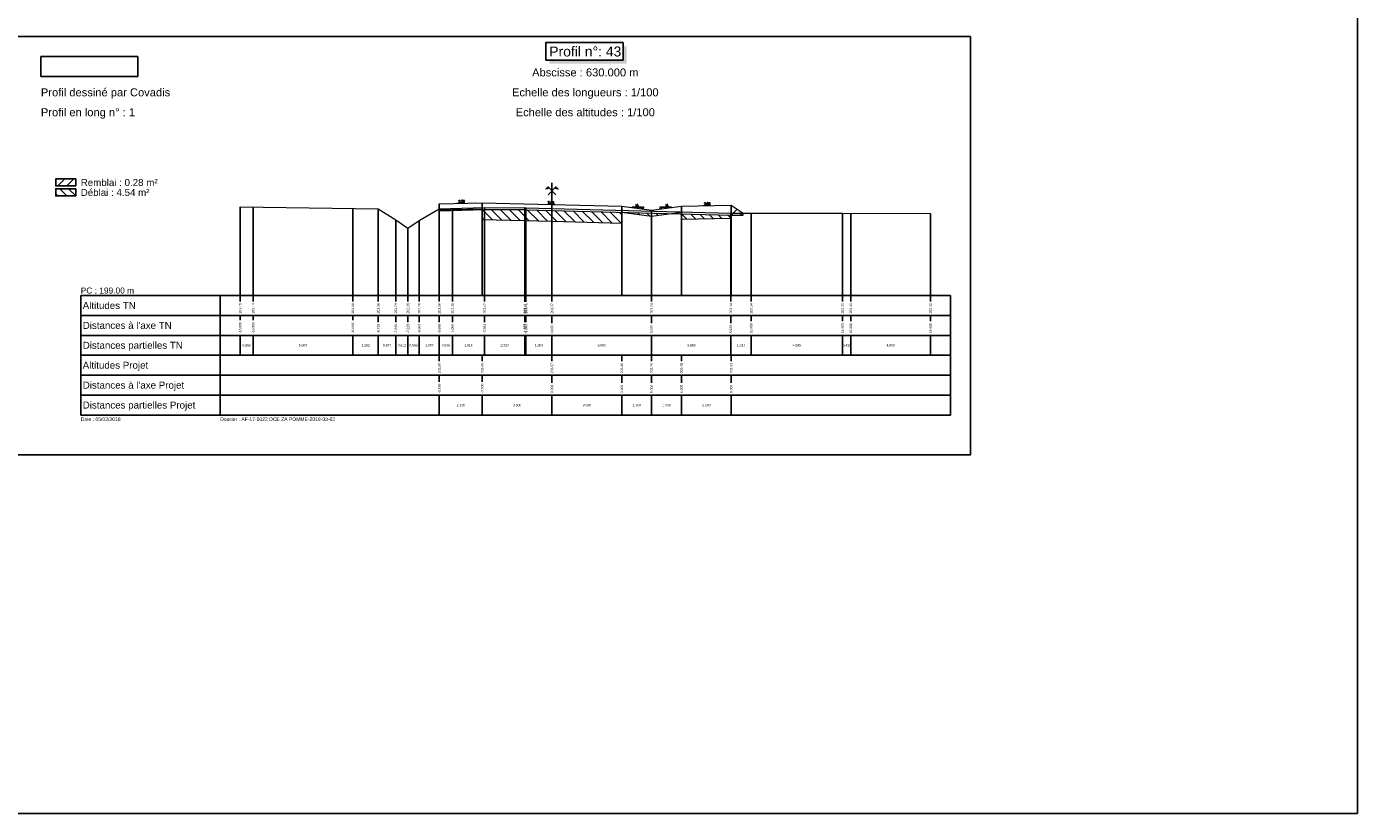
# Model space of a CAD drawing. Extents: x 1616800 to 1632437, y 2248456 to 2251974.
# Tile 387 of 399: x 1628175 to 1628843, y 2249834 to 2250229. Entities that reach past the tile are written whole.
import ezdxf
from ezdxf.enums import TextEntityAlignment as Align

# ---------------------------------------------------------------- set-up
doc = ezdxf.new("R2010")
doc.units = 0
doc.header["$LTSCALE"] = 2
doc.header["$PDMODE"] = 3
doc.header["$PDSIZE"] = 0.2
doc.layers.get('0').update_dxf_attribs({"linetype": 'CONTINUOUS'})
doc.layers.get('Defpoints').update_dxf_attribs({"linetype": 'CONTINUOUS'})
for name, color, linetype in [('Covadis - Logo - Texte noir sur fond blanc', 7, 'CONTINUOUS'), ('X-PAP-PL_PT_1_Basse', 7, 'CONTINUOUS'), ('X-PAP-PL_PT_1_Construction', 7, 'CONTINUOUS'), ('X-PAP-PL_PT_1_CotationsPentes', 7, 'CONTINUOUS'), ('X-PAP-PL_PT_1_FF', 7, 'CONTINUOUS'), ('X-PAP-PL_PT_1_Hachures', 7, 'CONTINUOUS'), ('X-PAP-PL_PT_1_Logo', 7, 'CONTINUOUS'), ('X-PAP-PL_PT_1_MiseEnPage', 7, 'CONTINUOUS'), ('X-PAP-PL_PT_1_Ombrage', 7, 'CONTINUOUS'), ('X-PAP-PL_PT_1_PR', 7, 'CONTINUOUS'), ('X-PAP-PL_PT_1_Rappel', 7, 'CONTINUOUS'), ('X-PAP-PL_PT_1_Talus', 7, 'CONTINUOUS'), ('X-PAP-PL_PT_1_Textes', 7, 'CONTINUOUS'), ('X-PAP-PL_PT_1_TN', 7, 'CONTINUOUS'), ('X-PAP-PL_PT_1_TN décapé', 7, 'CONTINUOUS')]:
    doc.layers.add(name, color=color, linetype=linetype)
doc.styles.add('ARIAL-GRAS', font='arial.ttf')
doc.styles.add('COVA_COTATION', font='txt.shx')
doc.dimstyles.new('COVA_FLECHE0', dxfattribs={"dimtxt": 1, "dimasz": 1, "dimexe": 1, "dimexo": 0.625, "dimgap": 0.3, "dimtad": 1, "dimdec": 3, "dimzin": 0, "dimdsep": 46, "dimtxsty": 'COVA_COTATION', "dimblk2": 'NONE', "dimsah": 1, "dimcen": 0.09, "dimse1": 1, "dimse2": 1, "dimclrd": 7, "dimclrt": 7, "dimadec": 0, "dimazin": 0, "dimtfac": 1, "dimtdec": 4, "dimtofl": 0, "dimtmove": 2, "dimatfit": 3, "dimfxl": 1, "dimtolj": 1, "dimtzin": 0, "dimarcsym": 0})
picture_1 = doc.add_image_def('image1.jpg', size_in_pixel=(1430, 294))

# ---------------------------------------------------------------- blocks, each defined once
blk = doc.blocks.new('CovPrTrAxe')
blk.add_line((0, 0), (0, 1))
for points in [[(0.2, 0.4), (-0.2, 0.8), (-0.3, 0.7), (-0.15, 0.75)], [(-0.2, 0.4), (0.2, 0.8), (0.3, 0.7), (0.15, 0.75)]]:
    blk.add_lwpolyline(points)
blk = doc.blocks.new('*D504')
at = {"layer": 'Defpoints', "color": 0, "transparency": 16777216}
for p in [(1628390.37, 2250140.29), (1628394.56, 2250140.7), (1628394.57, 2250140.4)]:
    blk.add_point(p, dxfattribs=at)
at = {"layer": 'X-PAP-PL_PT_1_CotationsPentes', "color": 7, "lineweight": -2, "transparency": 16777216}
blk.add_line((1628391.36, 2250140.62), (1628394.56, 2250140.7), dxfattribs=at)
at = {"layer": 'X-PAP-PL_PT_1_CotationsPentes', "color": 7, "transparency": 16777216}
blk.add_solid([(1628391.36, 2250140.79), (1628391.37, 2250140.45), (1628390.36, 2250140.59)], dxfattribs=at)
at = {"layer": 'X-PAP-PL_PT_1_CotationsPentes', "color": 7, "transparency": 16777216, "insert": (1628392.94, 2250141.46), "char_height": 1, "attachment_point": 5, "rotation": 1.4321, "style": 'COVA_COTATION'}
blk.add_mtext('\\A1;2.5%', dxfattribs=at)
blk = doc.blocks.new('_None')
blk = doc.blocks.new('*D505')
at = {"layer": 'Defpoints', "color": 0, "transparency": 16777216}
for p in [(1628436.15, 2250140.09), (1628436.15, 2250139.79), (1628440.35, 2250139.69)]:
    blk.add_point(p, dxfattribs=at)
at = {"layer": 'X-PAP-PL_PT_1_CotationsPentes', "color": 7, "lineweight": -2, "transparency": 16777216}
blk.add_line((1628439.35, 2250140.01), (1628436.15, 2250140.09), dxfattribs=at)
at = {"layer": 'X-PAP-PL_PT_1_CotationsPentes', "color": 7, "transparency": 16777216}
blk.add_solid([(1628439.36, 2250140.18), (1628439.35, 2250139.85), (1628440.35, 2250139.99)], dxfattribs=at)
at = {"layer": 'X-PAP-PL_PT_1_CotationsPentes', "color": 7, "transparency": 16777216, "insert": (1628437.77, 2250140.85), "char_height": 1, "attachment_point": 5, "rotation": 358.5679, "style": 'COVA_COTATION'}
blk.add_mtext('\\A1;2.5%', dxfattribs=at)
blk = doc.blocks.new('*D506')
at = {"layer": 'Defpoints', "color": 0, "transparency": 16777216}
for p in [(1628513.73, 2250139.08), (1628517.76, 2250139.46), (1628517.76, 2250139.16)]:
    blk.add_point(p, dxfattribs=at)
at = {"layer": 'X-PAP-PL_PT_1_CotationsPentes', "color": 7, "lineweight": -2, "transparency": 16777216}
blk.add_line((1628514.72, 2250139.4), (1628517.76, 2250139.46), dxfattribs=at)
at = {"layer": 'X-PAP-PL_PT_1_CotationsPentes', "color": 7, "transparency": 16777216}
blk.add_solid([(1628514.72, 2250139.56), (1628514.73, 2250139.23), (1628513.72, 2250139.38)], dxfattribs=at)
at = {"layer": 'X-PAP-PL_PT_1_CotationsPentes', "color": 7, "transparency": 16777216, "insert": (1628516.22, 2250140.23), "char_height": 1, "attachment_point": 5, "rotation": 1.14576, "style": 'COVA_COTATION'}
blk.add_mtext('\\A1;2.0%', dxfattribs=at)
blk = doc.blocks.new('CovLogo')
at = {"layer": 'Covadis - Logo - Texte noir sur fond blanc'}
image = blk.add_image(picture_1, insert=(0, 0), size_in_units=(4.864, 1), dxfattribs=at)

msp = doc.modelspace()

# ---------------------------------------------------------------- hatches: boundary and pattern name
at = {"layer": 'X-PAP-PL_PT_1_Hachures'}
h = msp.add_hatch(dxfattribs=at)
h.set_pattern_fill('ANSI31', color=1, style=0)
h.set_pattern_definition([(45, (1628199.1914, 2250149.071), (-2.2451, 2.2451), [])])
h.paths.add_polyline_path([(1628199.1914, 2250149.0711), (1628199.1914, 2250152.6451), (1628189.1914, 2250152.6451), (1628189.1914, 2250149.0711)])
h = msp.add_hatch(dxfattribs=at)
h.set_pattern_fill('ANSI31', color=6, angle=90, style=0)
h.set_pattern_definition([(135, (1628199.1914, 2250144.071), (-2.2451, -2.2451), [])])
h.paths.add_polyline_path([(1628199.1914, 2250144.0711), (1628199.1914, 2250147.6499), (1628189.1914, 2250147.6499), (1628189.1914, 2250144.0711)])
h = msp.add_hatch(dxfattribs=at)
h.set_pattern_fill('ANSI31', color=1, style=0)
h.set_pattern_definition([(45, (1628528.2468, 2250134.4564), (-2.245, 2.245), [])])
h.paths.add_polyline_path([(1628528.2468, 2250134.4564), (1628534.1288, 2250134.4443), (1628534.1288, 2250135.4443), (1628528.2468, 2250139.3657)])
h = msp.add_hatch(dxfattribs=at)
h.set_pattern_fill('ANSI31', color=1, style=0)
h.set_pattern_definition([(45, (1628381.6914, 2250137.0768), (-2.24506, 2.24506), [])])
h.paths.add_polyline_path([(1628381.6914, 2250137.0768), (1628381.6914, 2250136.65), (1628403.2468, 2250137.2411), (1628403.2468, 2250137.6157)])
h = msp.add_hatch(dxfattribs=at)
h.set_pattern_fill('ANSI31', color=6, angle=90, style=0)
h.set_pattern_definition([(135, (1628403.2468, 2250137.241), (-2.24506, -2.24506), [])])
h.paths.add_polyline_path([(1628403.2468, 2250137.2411), (1628404.4111, 2250137.2731), (1628424.679, 2250137.1722), (1628424.78, 2250137.1752), (1628425.1971, 2250137.1623), (1628438.2468, 2250136.8191), (1628498.5109, 2250135.2342), (1628488.2468, 2250133.8657), (1628473.2468, 2250135.8657), (1628473.2468, 2250130.4657), (1628438.2468, 2250131.3407), (1628403.2468, 2250132.2157)])
h = msp.add_hatch(dxfattribs=at)
h.set_pattern_fill('ANSI31', color=1, style=0)
h.set_pattern_definition([(45, (1628498.511, 2250135.2342), (-2.245, 2.245), [])])
h.paths.add_polyline_path([(1628498.5109, 2250135.2342), (1628503.2468, 2250135.1097), (1628503.2468, 2250135.8657)])
h = msp.add_hatch(dxfattribs=at)
h.set_pattern_fill('ANSI31', color=6, angle=90, style=0)
h.set_pattern_definition([(135, (1628503.2468, 2250135.1097), (-2.24506, -2.24506), [])])
h.paths.add_polyline_path([(1628503.2468, 2250135.1097), (1628528.0737, 2250134.4567), (1628528.2468, 2250134.4564), (1628528.2468, 2250132.8657), (1628503.2468, 2250132.3657)])

# ---------------------------------------------------------------- linework, layer by layer
at = {"layer": 'X-PAP-PL_PT_1_Basse', "color": 7, "linetype": 'Continuous', "lineweight": 0, "flags": 128}
msp.add_lwpolyline([(1628381.6914, 2250137.0768), (1628403.2468, 2250137.6157), (1628403.2468, 2250132.2157), (1628438.2468, 2250131.3407), (1628473.2468, 2250130.4657), (1628473.2468, 2250135.8657), (1628488.2468, 2250133.8657), (1628503.2468, 2250135.8657), (1628503.2468, 2250132.3657), (1628528.2468, 2250132.8657), (1628528.2468, 2250139.3657), (1628534.1288, 2250135.4443)], dxfattribs=at)
at = {"layer": 'X-PAP-PL_PT_1_Construction'}
for p, q in [((1628201.6914, 2250094.0711), (1628638.2468, 2250094.0711)), ((1628201.6914, 2250094.0711), (1628201.6914, 2250034.0711)), ((1628271.6914, 2250094.0711), (1628271.6914, 2250034.0711)), ((1628638.2468, 2250034.0711), (1628638.2468, 2250094.0711)), ((1628638.2468, 2250084.0711), (1628201.6914, 2250084.0711)), ((1628638.2468, 2250074.0711), (1628201.6914, 2250074.0711)), ((1628638.2468, 2250064.0711), (1628201.6914, 2250064.0711)), ((1628638.2468, 2250054.0711), (1628201.6914, 2250054.0711)), ((1628638.2468, 2250044.0711), (1628201.6914, 2250044.0711)), ((1628201.6914, 2250034.0711), (1628638.2468, 2250034.0711))]:
    msp.add_line(p, q, dxfattribs=at)
at = {"layer": 'X-PAP-PL_PT_1_Construction', "color": 95}
for p, q in [((1628281.6914, 2250091.1314), (1628281.6914, 2250094.0711)), ((1628288.2468, 2250091.1175), (1628288.2468, 2250094.0711)), ((1628338.2468, 2250091.1248), (1628338.2468, 2250094.0711)), ((1628351.0717, 2250091.1216), (1628351.0717, 2250094.0711)), ((1628359.8427, 2250091.1248), (1628359.8427, 2250094.0711)), ((1628365.9644, 2250091.1248), (1628365.9644, 2250094.0711)), ((1628371.6165, 2250091.1216), (1628371.6165, 2250094.0711)), ((1628381.6914, 2250091.1216), (1628381.6914, 2250094.0711)), ((1628388.2468, 2250091.1248), (1628388.2468, 2250094.0711)), ((1628404.4111, 2250091.1101), (1628404.4111, 2250094.0711)), ((1628424.679, 2250090.8907), (1628424.679, 2250094.0711)), ((1628424.78, 2250090.8907), (1628424.78, 2250094.0711)), ((1628425.1971, 2250090.8907), (1628425.1971, 2250094.0711)), ((1628438.2468, 2250091.1224), (1628438.2468, 2250094.0711)), ((1628488.2468, 2250091.1175), (1628488.2468, 2250094.0711)), ((1628528.0737, 2250091.1175), (1628528.0737, 2250094.0711)), ((1628538.2468, 2250091.1175), (1628538.2468, 2250094.0711)), ((1628584.0938, 2250091.1224), (1628584.0938, 2250094.0711)), ((1628588.2468, 2250091.1224), (1628588.2468, 2250094.0711)), ((1628628.2468, 2250091.1101), (1628628.2468, 2250094.0711)), ((1628281.6914, 2250081.6798), (1628281.6914, 2250084.0711)), ((1628288.2468, 2250081.6766), (1628288.2468, 2250084.0711)), ((1628338.2468, 2250081.6766), (1628338.2468, 2250084.0711)), ((1628351.0717, 2250080.7508), (1628351.0717, 2250084.0711)), ((1628359.8427, 2250080.7442), (1628359.8427, 2250084.0711)), ((1628365.9644, 2250080.7508), (1628365.9644, 2250084.0711)), ((1628371.6165, 2250080.7483), (1628371.6165, 2250084.0711)), ((1628381.6914, 2250080.7475), (1628381.6914, 2250084.0711)), ((1628388.2468, 2250080.7442), (1628388.2468, 2250084.0711)), ((1628404.4111, 2250080.7434), (1628404.4111, 2250084.0711)), ((1628424.679, 2250080.7483), (1628424.679, 2250084.0711)), ((1628424.78, 2250080.7483), (1628424.78, 2250084.0711)), ((1628425.1971, 2250080.7573), (1628425.1971, 2250084.0711)), ((1628438.2468, 2250080.186), (1628438.2468, 2250084.0711)), ((1628488.2468, 2250080.186), (1628488.2468, 2250084.0711)), ((1628528.0737, 2250080.1901), (1628528.0737, 2250084.0711)), ((1628538.2468, 2250081.1183), (1628538.2468, 2250084.0711)), ((1628584.0938, 2250081.1314), (1628584.0938, 2250084.0711)), ((1628588.2468, 2250081.1183), (1628588.2468, 2250084.0711)), ((1628628.2468, 2250081.1183), (1628628.2468, 2250084.0711)), ((1628281.6914, 2250064.0711), (1628281.6914, 2250074.0711)), ((1628288.2468, 2250064.0711), (1628288.2468, 2250074.0711)), ((1628338.2468, 2250064.0711), (1628338.2468, 2250074.0711)), ((1628351.0717, 2250064.0711), (1628351.0717, 2250074.0711)), ((1628359.8427, 2250064.0711), (1628359.8427, 2250074.0711)), ((1628365.9644, 2250064.0711), (1628365.9644, 2250074.0711)), ((1628371.6165, 2250064.0711), (1628371.6165, 2250074.0711)), ((1628381.6914, 2250064.0711), (1628381.6914, 2250074.0711)), ((1628388.2468, 2250064.0711), (1628388.2468, 2250074.0711)), ((1628404.4111, 2250064.0711), (1628404.4111, 2250074.0711)), ((1628424.679, 2250064.0711), (1628424.679, 2250074.0711)), ((1628424.78, 2250064.0711), (1628424.78, 2250074.0711)), ((1628425.1971, 2250064.0711), (1628425.1971, 2250074.0711)), ((1628438.2468, 2250064.0711), (1628438.2468, 2250074.0711)), ((1628488.2468, 2250064.0711), (1628488.2468, 2250074.0711)), ((1628528.0737, 2250064.0711), (1628528.0737, 2250074.0711)), ((1628538.2468, 2250064.0711), (1628538.2468, 2250074.0711)), ((1628584.0938, 2250064.0711), (1628584.0938, 2250074.0711)), ((1628588.2468, 2250064.0711), (1628588.2468, 2250074.0711)), ((1628628.2468, 2250064.0711), (1628628.2468, 2250074.0711))]:
    msp.add_line(p, q, dxfattribs=at)
at = {"layer": 'X-PAP-PL_PT_1_Construction', "color": 1}
for p, q in [((1628381.6914, 2250061.1183), (1628381.6914, 2250064.0711)), ((1628403.2468, 2250061.1314), (1628403.2468, 2250064.0711)), ((1628438.2468, 2250061.1224), (1628438.2468, 2250064.0711)), ((1628473.2468, 2250061.1248), (1628473.2468, 2250064.0711)), ((1628488.2468, 2250061.1248), (1628488.2468, 2250064.0711)), ((1628503.2468, 2250061.1248), (1628503.2468, 2250064.0711)), ((1628528.2468, 2250061.1224), (1628528.2468, 2250064.0711)), ((1628381.6914, 2250050.7475), (1628381.6914, 2250054.0711)), ((1628403.2468, 2250050.7442), (1628403.2468, 2250054.0711)), ((1628438.2468, 2250050.186), (1628438.2468, 2250054.0711)), ((1628473.2468, 2250050.186), (1628473.2468, 2250054.0711)), ((1628488.2468, 2250050.186), (1628488.2468, 2250054.0711)), ((1628503.2468, 2250050.186), (1628503.2468, 2250054.0711)), ((1628528.2468, 2250050.186), (1628528.2468, 2250054.0711)), ((1628381.6914, 2250034.0711), (1628381.6914, 2250044.0711)), ((1628403.2468, 2250034.0711), (1628403.2468, 2250044.0711)), ((1628438.2468, 2250034.0711), (1628438.2468, 2250044.0711)), ((1628473.2468, 2250034.0711), (1628473.2468, 2250044.0711)), ((1628488.2468, 2250034.0711), (1628488.2468, 2250044.0711)), ((1628503.2468, 2250034.0711), (1628503.2468, 2250044.0711)), ((1628528.2468, 2250034.0711), (1628528.2468, 2250044.0711))]:
    msp.add_line(p, q, dxfattribs=at)
at = {"layer": 'X-PAP-PL_PT_1_Construction', "flags": 128}
msp.add_lwpolyline([(1628161.6914, 2250224.0711), (1628648.2468, 2250224.0711), (1628648.2468, 2250014.0711), (1628161.6914, 2250014.0711)], close=True, dxfattribs=at)
for points in [[(1628199.1914, 2250149.0711), (1628199.1914, 2250152.6451), (1628189.1914, 2250152.6451), (1628189.1914, 2250149.0711), (1628199.1914, 2250149.0711)], [(1628199.1914, 2250144.0711), (1628199.1914, 2250147.6499), (1628189.1914, 2250147.6499), (1628189.1914, 2250144.0711), (1628199.1914, 2250144.0711)]]:
    msp.add_lwpolyline(points, dxfattribs=at)
at = {"layer": 'X-PAP-PL_PT_1_CotationsPentes', "color": 7}
for p, q in [((1628483.2468, 2250138.5017), (1628478.2468, 2250138.5017)), ((1628483.2468, 2250137.835), (1628483.2468, 2250138.5017)), ((1628498.2468, 2250138.5017), (1628493.2468, 2250138.5017)), ((1628493.2468, 2250138.5017), (1628493.2468, 2250137.835))]:
    msp.add_line(p, q, dxfattribs=at)
at = {"layer": 'X-PAP-PL_PT_1_FF', "color": 7, "linetype": 'Continuous', "lineweight": 0, "flags": 128}
msp.add_lwpolyline([(1628381.6914, 2250140.0768), (1628381.6914, 2250137.0768), (1628403.2468, 2250137.6157), (1628403.2468, 2250132.2157), (1628438.2468, 2250131.3407), (1628473.2468, 2250130.4657), (1628473.2468, 2250135.8657), (1628488.2468, 2250133.8657), (1628503.2468, 2250135.8657), (1628503.2468, 2250132.3657), (1628528.2468, 2250132.8657), (1628528.2468, 2250139.3657)], dxfattribs=at)
at = {"layer": 'X-PAP-PL_PT_1_MiseEnPage', "flags": 128}
msp.add_lwpolyline([(1627654.528, 2250674.0711), (1628842.528, 2250674.0711), (1628842.528, 2249834.0711), (1627654.528, 2249834.0711)], close=True, dxfattribs=at)
at = {"layer": 'X-PAP-PL_PT_1_Ombrage', "flags": 128}
msp.add_lwpolyline([(1628435.1096, 2250212.3033), (1628473.9725, 2250212.3033), (1628473.9725, 2250221.0128), (1628435.1096, 2250221.0128), (1628435.1096, 2250212.3033)], dxfattribs=at)
at = {"layer": 'X-PAP-PL_PT_1_Ombrage', "color": 7}
for points in [[(1628473.9725, 2250212.3033), (1628473.9725, 2250219.245), (1628475.7403, 2250210.5356), (1628475.7403, 2250219.245)], [(1628436.8774, 2250212.3033), (1628473.9725, 2250212.3033), (1628436.8774, 2250210.5356), (1628475.7403, 2250210.5356)]]:
    msp.add_solid(points, dxfattribs=at)
at = {"layer": 'X-PAP-PL_PT_1_PR', "color": 7, "linetype": 'Continuous', "lineweight": 0, "flags": 128}
msp.add_lwpolyline([(1628381.6914, 2250140.0768), (1628403.2468, 2250140.6157), (1628438.2468, 2250139.7407), (1628473.2468, 2250138.8657), (1628488.2468, 2250136.8657), (1628503.2468, 2250138.8657), (1628528.2468, 2250139.3657)], dxfattribs=at)
at = {"layer": 'X-PAP-PL_PT_1_Rappel', "color": 95, "linetype": 'Continuous'}
for p, q in [((1628281.6914, 2250094.0711), (1628281.6914, 2250138.5289)), ((1628288.2468, 2250094.0711), (1628288.2468, 2250138.447)), ((1628404.4111, 2250094.0711), (1628404.4111, 2250138.2731)), ((1628424.679, 2250094.0711), (1628424.679, 2250138.1722)), ((1628424.78, 2250094.0711), (1628424.78, 2250138.1752)), ((1628425.1971, 2250094.0711), (1628425.1971, 2250138.1623)), ((1628338.2468, 2250094.0711), (1628338.2468, 2250137.8222)), ((1628351.0717, 2250094.0711), (1628351.0717, 2250137.662)), ((1628359.8427, 2250094.0711), (1628359.8427, 2250132.0209)), ((1628371.6165, 2250094.0711), (1628371.6165, 2250131.6651)), ((1628381.6914, 2250094.0711), (1628381.6914, 2250137.65)), ((1628388.2468, 2250094.0711), (1628388.2468, 2250137.8297)), ((1628438.2468, 2250094.0711), (1628438.2468, 2250137.8191)), ((1628438.2468, 2250094.0711), (1628438.2468, 2250137.8191)), ((1628488.2468, 2250094.0711), (1628488.2468, 2250136.5041)), ((1628528.0737, 2250094.0711), (1628528.0737, 2250135.4567)), ((1628538.2468, 2250094.0711), (1628538.2468, 2250135.4359)), ((1628584.0938, 2250094.0711), (1628584.0938, 2250135.3423)), ((1628588.2468, 2250094.0711), (1628588.2468, 2250135.34)), ((1628628.2468, 2250094.0711), (1628628.2468, 2250135.3179)), ((1628365.9644, 2250094.0711), (1628365.9644, 2250127.8804))]:
    msp.add_line(p, q, dxfattribs=at)
at = {"layer": 'X-PAP-PL_PT_1_Rappel', "color": 1, "linetype": 'Continuous'}
for p, q in [((1628381.6914, 2250094.0711), (1628381.6914, 2250140.0768)), ((1628403.2468, 2250094.0711), (1628403.2468, 2250140.6157)), ((1628438.2468, 2250094.0711), (1628438.2468, 2250139.7407)), ((1628473.2468, 2250094.0711), (1628473.2468, 2250138.8657)), ((1628503.2468, 2250094.0711), (1628503.2468, 2250138.8657)), ((1628528.2468, 2250094.0711), (1628528.2468, 2250139.3657)), ((1628488.2468, 2250094.0711), (1628488.2468, 2250136.8657))]:
    msp.add_line(p, q, dxfattribs=at)
at = {"layer": 'X-PAP-PL_PT_1_Talus', "color": 7, "linetype": 'Continuous', "lineweight": 0, "flags": 128}
msp.add_lwpolyline([(1628528.2468, 2250139.3657), (1628534.1288, 2250135.4443)], dxfattribs=at)
at = {"layer": 'X-PAP-PL_PT_1_TN', "color": 95, "linetype": 'Continuous', "lineweight": 0, "flags": 128}
msp.add_lwpolyline([(1628281.6914, 2250138.5289), (1628351.0717, 2250137.662), (1628359.8427, 2250132.0209), (1628365.9644, 2250127.8804), (1628371.6165, 2250131.6651), (1628381.6914, 2250137.65), (1628404.4111, 2250138.2731), (1628424.679, 2250138.1722), (1628424.78, 2250138.1752), (1628425.1971, 2250138.1623), (1628438.2468, 2250137.8191), (1628438.2468, 2250137.8191), (1628528.0737, 2250135.4567), (1628584.0938, 2250135.3423), (1628628.2468, 2250135.3179)], dxfattribs=at)
at = {"layer": 'X-PAP-PL_PT_1_TN décapé', "color": 9, "linetype": 'Continuous', "lineweight": 0, "flags": 128}
msp.add_lwpolyline([(1628381.6914, 2250137.65), (1628381.6914, 2250136.65), (1628404.4111, 2250137.2731), (1628424.679, 2250137.1722), (1628424.78, 2250137.1752), (1628425.1971, 2250137.1623), (1628438.2468, 2250136.8191), (1628438.2468, 2250136.8191), (1628528.0737, 2250134.4567), (1628534.1288, 2250134.4443), (1628534.1288, 2250135.4443)], dxfattribs=at)

# ---------------------------------------------------------------- block references
at = {"layer": 'X-PAP-PL_PT_1_Construction', "xscale": 10, "yscale": 10}
msp.add_blockref('CovPrTrAxe', (1628438.2468, 2250140.6157), dxfattribs=at)
at = {"layer": 'X-PAP-PL_PT_1_Logo', "xscale": 10, "yscale": 10}
msp.add_blockref('CovLogo', (1628181.6914, 2250204.0711), dxfattribs=at)

# ---------------------------------------------------------------- texts
at = {"layer": 'X-PAP-PL_PT_1_CotationsPentes', "color": 7, "style": 'COVA_COTATION'}
for p in [(1628480.7468, 2250138.8017), (1628495.7468, 2250138.8017)]:
    msp.add_text('15', height=1, dxfattribs=at).set_placement(p, align=Align.CENTER)
msp.add_text('2', height=1, dxfattribs=at).set_placement((1628483.5468, 2250138.1683), align=Align.MIDDLE_LEFT)
msp.add_text('2', height=1, dxfattribs=at).set_placement((1628492.9468, 2250138.1683), align=Align.MIDDLE_RIGHT)
at = {"layer": 'X-PAP-PL_PT_1_Textes', "color": 7, "style": 'ARIAL-GRAS'}
for s, height, p in [('Profil n°: 43', 5, (1628454.9691, 2250214.0711)), ('Abscisse : 630.000 m', 4, (1628454.9691, 2250204.0711)), ('Echelle des longueurs : 1/100', 4, (1628454.9691, 2250194.0711)), ('Echelle des altitudes : 1/100', 4, (1628454.9691, 2250184.0711))]:
    msp.add_text(s, height=height, dxfattribs=at).set_placement(p, align=Align.CENTER)
for s, height, p in [('Profil dessiné par Covadis', 4, (1628181.6914, 2250194.0711)), ('Profil en long n° : 1', 4, (1628181.6914, 2250184.0711)), ('Remblai : 0.28 m²', 3.5, (1628201.6914, 2250149.0711)), ('Déblai : 4.54 m²', 3.5, (1628201.6914, 2250144.0711)), ('PC : 199.00 m', 3, (1628201.6914, 2250095.0711)), ('Date : 05/03/2018', 1.8, (1628201.6914, 2250031.0711)), ('Dossier : AF-17-0322 DCE ZA POMME-2018-03-02', 1.8, (1628271.6914, 2250031.0711))]:
    msp.add_text(s, height=height, dxfattribs=at).set_placement(p)
at = {"layer": 'X-PAP-PL_PT_1_Textes', "color": 95, "style": 'ARIAL-GRAS'}
for s, p in [('Altitudes TN', (1628202.6914, 2250087.3211)), ("Distances à l'axe TN", (1628202.6914, 2250077.3211)), ('Distances partielles TN', (1628202.6914, 2250067.3211))]:
    msp.add_text(s, height=3.5, dxfattribs=at).set_placement(p)
at = {"layer": 'X-PAP-PL_PT_1_Textes', "color": 7, "style": 'ARIAL-GRAS'}
for s, p in [('203.45', (1628281.6914, 2250085.0711)), ('203.44', (1628288.2468, 2250085.0711)), ('203.38', (1628338.2468, 2250085.0711)), ('203.36', (1628351.0717, 2250085.0711)), ('202.79', (1628359.8427, 2250085.0711)), ('202.38', (1628365.9644, 2250085.0711)), ('202.76', (1628371.6165, 2250085.0711)), ('203.36', (1628381.6914, 2250085.0711)), ('203.38', (1628388.2468, 2250085.0711)), ('203.42', (1628404.4111, 2250085.0711)), ('203.41', (1628424.679, 2250085.0711)), ('203.41', (1628424.78, 2250085.0711)), ('203.41', (1628425.1971, 2250085.0711)), ('203.37', (1628438.2468, 2250085.0711)), ('203.24', (1628488.2468, 2250085.0711)), ('203.14', (1628528.0737, 2250085.0711)), ('203.14', (1628538.2468, 2250085.0711)), ('203.13', (1628584.0938, 2250085.0711)), ('203.13', (1628588.2468, 2250085.0711)), ('203.12', (1628628.2468, 2250085.0711)), ('-15.656', (1628281.6914, 2250075.0711)), ('-15.000', (1628288.2468, 2250075.0711)), ('-10.000', (1628338.2468, 2250075.0711)), ('-8.718', (1628351.0717, 2250075.0711)), ('-7.840', (1628359.8427, 2250075.0711)), ('-7.228', (1628365.9644, 2250075.0711)), ('-6.663', (1628371.6165, 2250075.0711)), ('-5.656', (1628381.6914, 2250075.0711)), ('-5.000', (1628388.2468, 2250075.0711)), ('-3.384', (1628404.4111, 2250075.0711)), ('-1.357', (1628424.679, 2250075.0711)), ('-1.347', (1628424.78, 2250075.0711)), ('-1.305', (1628425.1971, 2250075.0711)), ('0.000', (1628438.2468, 2250075.0711)), ('5.000', (1628488.2468, 2250075.0711)), ('8.983', (1628528.0737, 2250075.0711)), ('10.000', (1628538.2468, 2250075.0711)), ('14.585', (1628584.0938, 2250075.0711)), ('15.000', (1628588.2468, 2250075.0711)), ('19.000', (1628628.2468, 2250075.0711)), ('203.60', (1628381.6914, 2250055.0711)), ('203.65', (1628403.2468, 2250055.0711)), ('203.57', (1628438.2468, 2250055.0711)), ('203.48', (1628473.2468, 2250055.0711)), ('203.28', (1628488.2468, 2250055.0711)), ('203.48', (1628503.2468, 2250055.0711)), ('203.53', (1628528.2468, 2250055.0711)), ('-5.656', (1628381.6914, 2250045.0711)), ('-3.500', (1628403.2468, 2250045.0711)), ('0.000', (1628438.2468, 2250045.0711)), ('3.500', (1628473.2468, 2250045.0711)), ('5.000', (1628488.2468, 2250045.0711)), ('6.500', (1628503.2468, 2250045.0711)), ('9.000', (1628528.2468, 2250045.0711))]:
    msp.add_text(s, height=1.2, rotation=90, dxfattribs=at).set_placement(p, align=Align.MIDDLE_LEFT)
for s, p in [('0.656', (1628284.9691, 2250069.0711)), ('5.000', (1628313.2468, 2250069.0711)), ('1.282', (1628344.6593, 2250069.0711)), ('0.877', (1628355.4572, 2250069.0711)), ('0.612', (1628362.9035, 2250069.0711)), ('0.565', (1628368.7904, 2250069.0711)), ('1.007', (1628376.6539, 2250069.0711)), ('0.656', (1628384.9691, 2250069.0711)), ('1.616', (1628396.329, 2250069.0711)), ('2.027', (1628414.5451, 2250069.0711)), ('1.305', (1628431.7219, 2250069.0711)), ('5.000', (1628463.2468, 2250069.0711)), ('3.983', (1628508.1603, 2250069.0711)), ('1.017', (1628533.1603, 2250069.0711)), ('4.585', (1628561.1703, 2250069.0711)), ('0.415', (1628586.1703, 2250069.0711)), ('4.000', (1628608.2468, 2250069.0711)), ('2.156', (1628392.4691, 2250039.0711)), ('3.500', (1628420.7468, 2250039.0711)), ('3.500', (1628455.7468, 2250039.0711)), ('1.500', (1628480.7468, 2250039.0711)), ('1.500', (1628495.7468, 2250039.0711)), ('2.500', (1628515.7468, 2250039.0711))]:
    msp.add_text(s, height=1.2, dxfattribs=at).set_placement(p, align=Align.MIDDLE_CENTER)
for s, p in [('0.010', (1628424.7295, 2250069.0711)), ('0.042', (1628424.9885, 2250069.0711))]:
    msp.add_text(s, height=1.2, rotation=90, dxfattribs=at).set_placement(p, align=Align.MIDDLE_CENTER)
at = {"layer": 'X-PAP-PL_PT_1_Textes', "color": 1, "style": 'ARIAL-GRAS'}
for s, p in [('Altitudes Projet', (1628202.6914, 2250057.3211)), ("Distances à l'axe Projet", (1628202.6914, 2250047.3211)), ('Distances partielles Projet', (1628202.6914, 2250037.3211))]:
    msp.add_text(s, height=3.5, dxfattribs=at).set_placement(p)

# ---------------------------------------------------------------- dimensions: what is measured, and where the dimension line sits
at = {"layer": 'X-PAP-PL_PT_1_CotationsPentes'}
for p1, p2, distance, text, picture, middle in [((1628390.3698, 2250140.2937), (1628394.5684, 2250140.3987), 0.3, '2.5%', '*D504', (1628392.9414, 2250141.4584)), ((1628440.3461, 2250139.6882), (1628436.1475, 2250139.7931), -0.3, '2.5%', '*D505', (1628437.7745, 2250140.8528)), ((1628513.7305, 2250139.0753), (1628517.7631, 2250139.156), 0.3, '2.0%', '*D506', (1628516.2247, 2250140.2254))]:
    dim = msp.add_aligned_dim(p1=p1, p2=p2, distance=distance, text=text, dimstyle='COVA_FLECHE0', dxfattribs=at)
    dim.commit()
    dim.dimension.update_dxf_attribs({"geometry": picture, "text_midpoint": middle})

doc.saveas('drawing.dxf')
